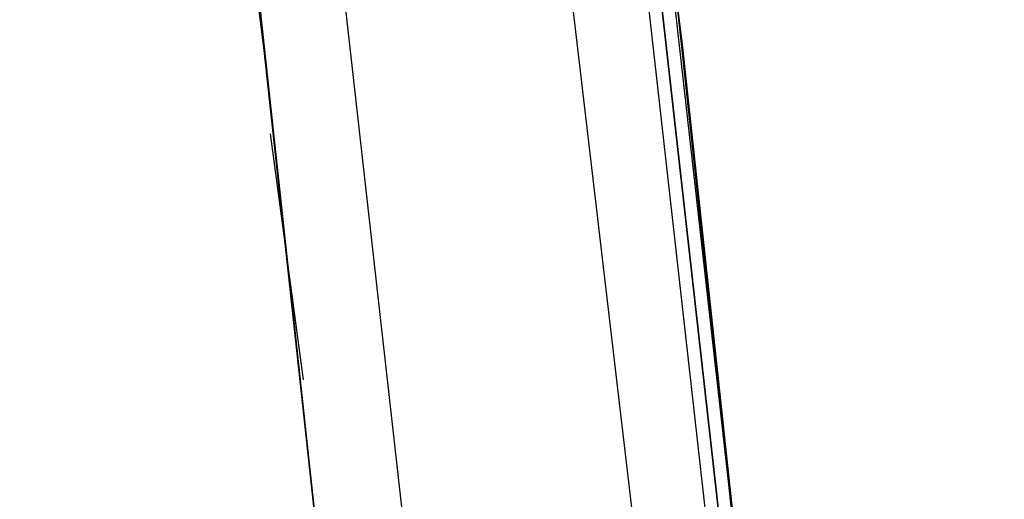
# Model space of a CAD drawing. Header units: feet. Extents: x -79 to 198, y -22 to 181.
# Tile 902 of 982: x 135.578 to 137.551, y 128.618 to 129.58. Entities that reach past the tile are written whole.
import ezdxf

# ---------------------------------------------------------------- set-up
doc = ezdxf.new("R2010")
doc.units = ezdxf.units.FT
doc.layers.add('A-AREA-UNIDAD', color=30, linetype='CONTINUOUS')
doc.layers.add('A-LINEA', color=7, linetype='CONTINUOUS')

msp = doc.modelspace()

# ---------------------------------------------------------------- linework, layer by layer
at = {"layer": 'A-AREA-UNIDAD'}
msp.add_lwpolyline([(137.088, 126.2044), (136.16, 134.0622), (134.688, 143.2533), (134.048, 143.2889), (134, 143.5378), (130.912, 144.9422), (130.4, 144.9422), (130.208, 145.2622), (127.168, 146.4889), (126.672, 146.4889), (126.64, 146.7022), (123.52, 147.8578), (122.88, 147.8933), (122.848, 148.0889), (115.808, 150.2578)], dxfattribs=at)
at = {"layer": 'A-LINEA'}
for p, q in [((136.5333, 126.9111), (136.12, 130.5911)), ((136.5333, 126.9111), (136.12, 130.5911)), ((136.1467, 128.8578), (136.08, 129.3511)), ((136.1467, 128.8578), (136.08, 129.3511))]:
    msp.add_line(p, q, dxfattribs=at)
for points in [[(138.3067, 108.7111), (138.2133, 112.1778), (138.0667, 115.6578), (137.8533, 119.1244), (137.6, 122.5911), (137.28, 126.0578), (136.9067, 129.5244), (136.48, 132.9778), (136, 136.4178), (135.4667, 139.8578), (134.88, 143.2844)], [(138.3067, 108.7111), (138.2133, 112.1778), (138.0667, 115.6578), (137.8533, 119.1244), (137.6, 122.5911), (137.28, 126.0578), (136.9067, 129.5244), (136.48, 132.9778), (136, 136.4178), (135.4667, 139.8578), (134.88, 143.2844)], [(138.3467, 106.2578), (138.2933, 109.6444), (138.1733, 113.0311), (138.0267, 116.4044), (137.8133, 119.7778), (137.5467, 123.1511), (137.2267, 126.5244), (136.8667, 129.8844), (136.4533, 133.2444), (135.9733, 136.5911), (135.4533, 139.9378), (134.88, 143.2711)], [(138.3467, 106.2578), (138.2933, 109.6444), (138.1733, 113.0311), (138.0267, 116.4044), (137.8133, 119.7778), (137.5467, 123.1511), (137.2267, 126.5244), (136.8667, 129.8844), (136.4533, 133.2444), (135.9733, 136.5911), (135.4533, 139.9378), (134.88, 143.2711)], [(137.5067, 106.2578), (137.4533, 109.6311), (137.3467, 112.9911), (137.1867, 116.3644), (136.9733, 119.7244), (136.72, 123.0844), (136.4, 126.4444), (136.04, 129.7911), (135.6267, 133.1378), (135.16, 136.4711), (134.64, 139.8044), (134.0667, 143.1244)], [(137.5067, 106.2578), (137.4533, 109.5911), (137.3467, 112.9244), (137.2, 116.2444), (136.9867, 119.5778), (136.7333, 122.8978), (136.4267, 126.2178), (136.0667, 129.5244), (135.6667, 132.8311), (135.2, 136.1378), (134.6933, 139.4311), (134.1333, 142.7111)], [(137.1733, 126.8578), (136.7333, 130.7778), (136.7067, 130.7778), (137.1467, 126.8578), (137.16, 126.8578), (137.1733, 126.8578)], [(137.1733, 126.8578), (136.7333, 130.7778), (136.7067, 130.7778), (137.1467, 126.8578), (137.16, 126.8578), (137.1733, 126.8578)], [(137.2, 126.8578), (136.76, 130.7778), (136.7467, 130.7778), (136.7333, 130.7778), (137.1733, 126.8578), (137.2, 126.8578)], [(137.2, 126.8578), (136.76, 130.7778), (136.7467, 130.7778), (136.7333, 130.7778), (137.1733, 126.8578), (137.2, 126.8578)]]:
    msp.add_lwpolyline(points, dxfattribs=at)

doc.saveas('drawing.dxf')
